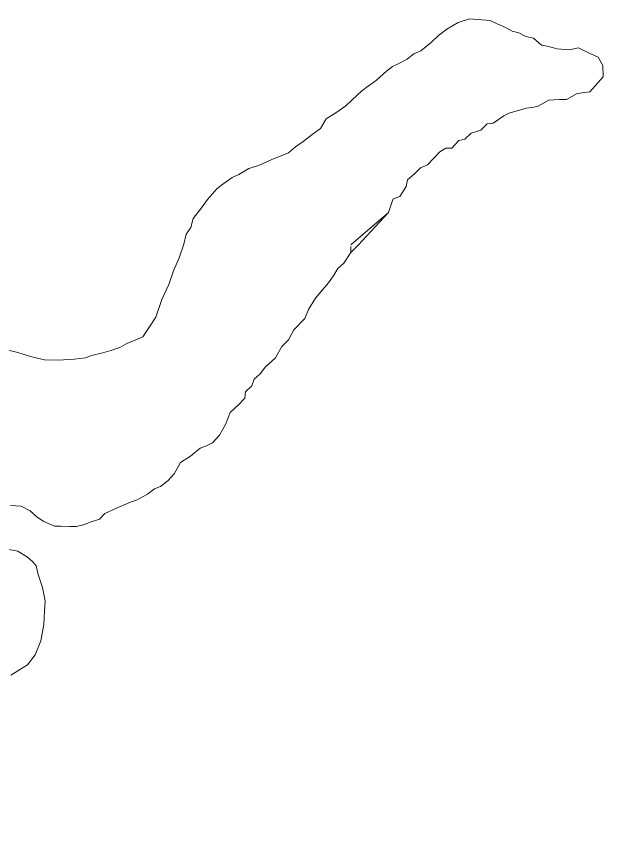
# Model space of a CAD drawing. Extents: x -1643653 to 4543381, y 1624270 to 13878484.
# Drawn here: x 623853 to 625834, y 8946096 to 8948789 of the extents above; entities that cross this region are included whole.
import ezdxf

# ---------------------------------------------------------------- set-up
doc = ezdxf.new("R2010")
doc.units = 0
doc.header["$LTSCALE"] = 200
for name, color, linetype, lineweight in [('25', 7, 'Continuous', 13), ('57', 7, 'Continuous', 13), ('60', 7, 'Continuous', 13)]:
    doc.layers.add(name, color=color, linetype=linetype, lineweight=lineweight)

msp = doc.modelspace()

# ---------------------------------------------------------------- linework, layer by layer
at = {"layer": '25'}
for points in [[(625344.2, 8948781.4), (625306.1, 8948768.7), (625269.1, 8948746.8), (625242.2, 8948726.6), (625218.7, 8948704.8), (625183.6, 8948676.1), (625161, 8948666.2), (625138.4, 8948648.8), (625110.8, 8948634), (625090.7, 8948624.1), (625070.6, 8948609.2), (625037.8, 8948579.4), (625010.1, 8948559.5), (624990, 8948544.7), (624957.3, 8948514.8), (624937.1, 8948494.9), (624904.4, 8948472.6), (624871.8, 8948452.8), (624854, 8948420.4), (624826.3, 8948400.5), (624796.2, 8948378.2), (624771, 8948360.8), (624748.4, 8948341), (624713.2, 8948326.2), (624693.2, 8948318.8), (624663.1, 8948304), (624643, 8948296.6), (624617.9, 8948289.2), (624585.2, 8948269.4), (624562.7, 8948259.6), (624532.5, 8948237.2), (624512.4, 8948222.3), (624482.1, 8948187.5), (624461.9, 8948160.1), (624434.1, 8948125.2), (624426.4, 8948095.2), (624411.2, 8948072.8), (624403.4, 8948040.3), (624388.1, 8947995.4), (624370.2, 8947952.9), (624354.9, 8947908), (624332, 8947858), (624311.6, 8947800.6), (624288.8, 8947765.7), (624268.6, 8947735.8), (624246, 8947725.9), (624215.9, 8947713.6), (624193.3, 8947701.2), (624163.2, 8947691.4), (624133.1, 8947681.6), (624100.5, 8947674.3), (624080.5, 8947666.9), (624042.9, 8947662.2), (623990.5, 8947658.6), (623945.8, 8947660.4), (623899.4, 8947670.7), (623858.1, 8947684.4), (623827.6, 8947692.3)], [(625783, 8948590.7), (625782.1, 8948627.4), (625766.8, 8948654.9), (625733.2, 8948670.1), (625702.6, 8948685.4), (625672, 8948679.3), (625632.3, 8948682.4), (625632.3, 8948682.4), (625598.7, 8948691.5), (625580.3, 8948694.6), (625553.8, 8948717.4), (625528.8, 8948722.6), (625506.4, 8948735.2), (625484, 8948740.4), (625461.6, 8948753.1), (625436.6, 8948763.2), (625411.7, 8948775.9), (625344.2, 8948781.4)], [(624953.4, 8948037.9), (625076.8, 8948144.7), (625084.4, 8948167.2), (625092.1, 8948189.7), (625114.7, 8948197.1), (625134.9, 8948229.5), (625140.1, 8948252), (625162.8, 8948271.8), (625182.9, 8948291.7), (625205.5, 8948301.6), (625225.7, 8948321.5), (625245.8, 8948343.9), (625266, 8948356.3), (625286, 8948356.2), (625308.7, 8948381), (625328.7, 8948385.9), (625348.9, 8948405.8), (625381.5, 8948415.6), (625401.6, 8948435.5), (625421.6, 8948437.9), (625456.8, 8948462.7), (625476.9, 8948472.6), (625497, 8948477.4), (625529.6, 8948487.2), (625549.6, 8948489.6), (625569.6, 8948494.5), (625604.8, 8948514.3), (625639.8, 8948516.5), (625662.3, 8948516.4), (625697.5, 8948536.2), (625740.1, 8948540.9), (625783, 8948590.7)], [(623833.9, 8947181.6), (623868.9, 8947178.8), (623898.8, 8947163.6), (623921.1, 8947143.5), (623943.5, 8947128.3), (623978.4, 8947113), (623998.4, 8947112.9), (624028.5, 8947112.7), (624051, 8947112.6), (624073.5, 8947117.4), (624098.6, 8947127.3), (624126.7, 8947136.9), (624144.4, 8947154.6), (624182.9, 8947172.3), (624230.2, 8947193), (624230.2, 8947193), (624230.2, 8947193), (624248, 8947198.9), (624284.4, 8947218.7), (624307, 8947236.1), (624327.1, 8947243.4), (624352.2, 8947263.3), (624372.4, 8947285.7), (624392.7, 8947323.1), (624392.7, 8947323.1), (624425.5, 8947343.8), (624458.1, 8947370.2), (624478.2, 8947377.6), (624498.2, 8947387.5), (624521, 8947412.4), (624541.2, 8947447.3), (624556.5, 8947487.2), (624584.2, 8947512.1), (624604.4, 8947534.5), (624607.1, 8947554.5), (624627.2, 8947574.4), (624634.9, 8947596.9), (624655, 8947614.3), (624672.7, 8947636.7), (624705.5, 8947666.5), (624725.8, 8947703.9), (624748.4, 8947726.3), (624766.2, 8947758.8), (624801.5, 8947796.1), (624814.2, 8947826), (624837, 8947863.4), (624859.7, 8947890.8), (624879.9, 8947913.2), (624897.6, 8947938.1), (624910.3, 8947960.6), (624930.4, 8947978), (624953.2, 8948012.9), (624953.3, 8948032.3)], [(623834.6, 8946623.3), (623889.9, 8946658), (623915.2, 8946690.4), (623934, 8946736.3), (623942.9, 8946789.7), (623945.2, 8946834.1), (623947.4, 8946867.5), (623938.5, 8946911.9), (623925.1, 8946954.2), (623918.5, 8946983.1), (623907.3, 8946996.4), (623890.1, 8947011), (623857.8, 8947031.2), (623827.8, 8947036.4)]]:
    msp.add_lwpolyline(points, dxfattribs=at)
at = {"layer": '57'}
for points in [[(625344.2, 8948781.4), (625306.1, 8948768.7), (625269.1, 8948746.8), (625242.2, 8948726.6), (625218.7, 8948704.8), (625183.6, 8948676.1), (625161, 8948666.2), (625138.4, 8948648.8), (625110.8, 8948634), (625090.7, 8948624.1), (625070.6, 8948609.2), (625037.8, 8948579.4), (625010.1, 8948559.5), (624990, 8948544.7), (624957.3, 8948514.8), (624937.1, 8948494.9), (624904.4, 8948472.6), (624871.8, 8948452.8), (624854, 8948420.4), (624826.3, 8948400.5), (624796.2, 8948378.2), (624771, 8948360.8), (624748.4, 8948341), (624713.2, 8948326.2), (624693.2, 8948318.8), (624663.1, 8948304), (624643, 8948296.6), (624617.9, 8948289.2), (624585.2, 8948269.4), (624562.7, 8948259.6), (624532.5, 8948237.2), (624512.4, 8948222.3), (624482.1, 8948187.5), (624461.9, 8948160.1), (624434.1, 8948125.2), (624426.4, 8948095.2), (624411.2, 8948072.8), (624403.4, 8948040.3), (624388.1, 8947995.4), (624370.2, 8947952.9), (624354.9, 8947908), (624332, 8947858), (624311.6, 8947800.6), (624288.8, 8947765.7), (624268.6, 8947735.8), (624246, 8947725.9), (624215.9, 8947713.6), (624193.3, 8947701.2), (624163.2, 8947691.4), (624133.1, 8947681.6), (624100.5, 8947674.3), (624080.5, 8947666.9), (624042.9, 8947662.2), (623990.5, 8947658.6), (623945.8, 8947660.4), (623899.4, 8947670.7), (623858.1, 8947684.4), (623827.6, 8947692.3)], [(623827.6, 8947692.3), (623858.1, 8947684.4), (623899.4, 8947670.7), (623945.8, 8947660.4), (623990.5, 8947658.6), (624042.9, 8947662.2), (624080.5, 8947666.9), (624100.5, 8947674.3), (624133.1, 8947681.6), (624163.2, 8947691.4), (624193.3, 8947701.2), (624215.9, 8947713.6), (624246, 8947725.9), (624268.6, 8947735.8), (624288.8, 8947765.7), (624311.6, 8947800.6), (624332, 8947858), (624354.9, 8947908), (624370.2, 8947952.9), (624388.1, 8947995.4), (624403.4, 8948040.3), (624411.2, 8948072.8), (624426.4, 8948095.2), (624434.1, 8948125.2), (624461.9, 8948160.1), (624482.1, 8948187.5), (624512.4, 8948222.3), (624532.5, 8948237.2), (624562.7, 8948259.6), (624585.2, 8948269.4), (624617.9, 8948289.2), (624643, 8948296.6), (624663.1, 8948304), (624693.2, 8948318.8), (624713.2, 8948326.2), (624748.4, 8948341), (624771, 8948360.8), (624796.2, 8948378.2), (624826.3, 8948400.5), (624854, 8948420.4), (624871.8, 8948452.8), (624904.4, 8948472.6), (624937.1, 8948494.9), (624957.3, 8948514.8), (624990, 8948544.7), (625010.1, 8948559.5), (625037.8, 8948579.4), (625070.6, 8948609.2), (625090.7, 8948624.1), (625110.8, 8948634), (625138.4, 8948648.8), (625161, 8948666.2), (625183.6, 8948676.1), (625218.7, 8948704.8), (625242.2, 8948726.6), (625269.1, 8948746.8), (625306.1, 8948768.7), (625344.2, 8948781.4)], [(625783, 8948590.7), (625782.1, 8948627.4), (625766.8, 8948654.9), (625733.2, 8948670.1), (625702.6, 8948685.4), (625672, 8948679.3), (625632.3, 8948682.4), (625632.3, 8948682.4), (625598.7, 8948691.5), (625580.3, 8948694.6), (625553.8, 8948717.4), (625528.8, 8948722.6), (625506.4, 8948735.2), (625484, 8948740.4), (625461.6, 8948753.1), (625436.6, 8948763.2), (625411.7, 8948775.9), (625344.2, 8948781.4)], [(625344.2, 8948781.4), (625411.7, 8948775.9), (625436.6, 8948763.2), (625461.6, 8948753.1), (625484, 8948740.4), (625506.4, 8948735.2), (625528.8, 8948722.6), (625553.8, 8948717.4), (625580.3, 8948694.6), (625598.7, 8948691.5), (625632.3, 8948682.4), (625632.3, 8948682.4), (625672, 8948679.3), (625702.6, 8948685.4), (625733.2, 8948670.1), (625766.8, 8948654.9), (625782.1, 8948627.4), (625783, 8948590.7)], [(624976.9, 8948037.3), (625076.8, 8948144.7), (625084.4, 8948167.2), (625092.1, 8948189.7), (625114.7, 8948197.1), (625134.9, 8948229.5), (625140.1, 8948252), (625162.8, 8948271.8), (625182.9, 8948291.7), (625205.5, 8948301.6), (625225.7, 8948321.5), (625245.8, 8948343.9), (625266, 8948356.3), (625286, 8948356.2), (625308.7, 8948381), (625328.7, 8948385.9), (625348.9, 8948405.8), (625381.5, 8948415.6), (625401.6, 8948435.5), (625421.6, 8948437.9), (625456.8, 8948462.7), (625476.9, 8948472.6), (625497, 8948477.4), (625529.6, 8948487.2), (625549.6, 8948489.6), (625569.6, 8948494.5), (625604.8, 8948514.3), (625639.8, 8948516.5), (625662.3, 8948516.4), (625697.5, 8948536.2), (625740.1, 8948540.9), (625783, 8948590.7)], [(625783, 8948590.7), (625740.1, 8948540.9), (625697.5, 8948536.2), (625662.3, 8948516.4), (625639.8, 8948516.5), (625604.8, 8948514.3), (625569.6, 8948494.5), (625549.6, 8948489.6), (625529.6, 8948487.2), (625497, 8948477.4), (625476.9, 8948472.6), (625456.8, 8948462.7), (625421.6, 8948437.9), (625401.6, 8948435.5), (625381.5, 8948415.6), (625348.9, 8948405.8), (625328.7, 8948385.9), (625308.7, 8948381), (625286, 8948356.2), (625266, 8948356.3), (625245.8, 8948343.9), (625225.7, 8948321.5), (625205.5, 8948301.6), (625182.9, 8948291.7), (625162.8, 8948271.8), (625140.1, 8948252), (625134.9, 8948229.5), (625114.7, 8948197.1), (625092.1, 8948189.7), (625084.4, 8948167.2), (625076.8, 8948144.7), (624976.9, 8948037.3)], [(623833.9, 8947181.6), (623868.9, 8947178.8), (623898.8, 8947163.6), (623921.1, 8947143.5), (623943.5, 8947128.3), (623978.4, 8947113), (623998.4, 8947112.9), (624028.5, 8947112.7), (624051, 8947112.6), (624073.5, 8947117.4), (624098.6, 8947127.3), (624126.7, 8947136.9), (624144.4, 8947154.6), (624182.9, 8947172.3), (624230.2, 8947193), (624230.2, 8947193), (624230.2, 8947193), (624248, 8947198.9), (624284.4, 8947218.7), (624307, 8947236.1), (624327.1, 8947243.4), (624352.2, 8947263.3), (624372.4, 8947285.7), (624392.7, 8947323.1), (624392.7, 8947323.1), (624425.5, 8947343.8), (624458.1, 8947370.2), (624478.2, 8947377.6), (624498.2, 8947387.5), (624521, 8947412.4), (624541.2, 8947447.3), (624556.5, 8947487.2), (624584.2, 8947512.1), (624604.4, 8947534.5), (624607.1, 8947554.5), (624627.2, 8947574.4), (624634.9, 8947596.9), (624655, 8947614.3), (624672.7, 8947636.7), (624705.5, 8947666.5), (624725.8, 8947703.9), (624748.4, 8947726.3), (624766.2, 8947758.8), (624801.5, 8947796.1), (624814.2, 8947826), (624837, 8947863.4), (624859.7, 8947890.8), (624879.9, 8947913.2), (624897.6, 8947938.1), (624910.3, 8947960.6), (624930.4, 8947978), (624953.2, 8948012.9), (624976.9, 8948037.3)], [(624976.9, 8948037.3), (624953.2, 8948012.9), (624930.4, 8947978), (624910.3, 8947960.6), (624897.6, 8947938.1), (624879.9, 8947913.2), (624859.7, 8947890.8), (624837, 8947863.4), (624814.2, 8947826), (624801.5, 8947796.1), (624766.2, 8947758.8), (624748.4, 8947726.3), (624725.8, 8947703.9), (624705.5, 8947666.5), (624672.7, 8947636.7), (624655, 8947614.3), (624634.9, 8947596.9), (624627.2, 8947574.4), (624607.1, 8947554.5), (624604.4, 8947534.5), (624584.2, 8947512.1), (624556.5, 8947487.2), (624541.2, 8947447.3), (624521, 8947412.4), (624498.2, 8947387.5), (624478.2, 8947377.6), (624458.1, 8947370.2), (624425.5, 8947343.8), (624392.7, 8947323.1), (624392.7, 8947323.1), (624372.4, 8947285.7), (624352.2, 8947263.3), (624327.1, 8947243.4), (624307, 8947236.1), (624284.4, 8947218.7), (624248, 8947198.9), (624230.2, 8947193), (624230.2, 8947193), (624230.2, 8947193), (624182.9, 8947172.3), (624144.4, 8947154.6), (624126.7, 8947136.9), (624098.6, 8947127.3), (624073.5, 8947117.4), (624051, 8947112.6), (624028.5, 8947112.7), (623998.4, 8947112.9), (623978.4, 8947113), (623943.5, 8947128.3), (623921.1, 8947143.5), (623898.8, 8947163.6), (623868.9, 8947178.8), (623833.9, 8947181.6)], [(623834.6, 8946623.3), (623889.9, 8946658), (623915.2, 8946690.4), (623934, 8946736.3), (623942.9, 8946789.7), (623945.2, 8946834.1), (623947.4, 8946867.5), (623938.5, 8946911.9), (623925.1, 8946954.2), (623918.5, 8946983.1), (623907.3, 8946996.4), (623890.1, 8947011), (623857.8, 8947031.2), (623827.8, 8947036.4)], [(623827.8, 8947036.4), (623857.8, 8947031.2), (623890.1, 8947011), (623907.3, 8946996.4), (623918.5, 8946983.1), (623925.1, 8946954.2), (623938.5, 8946911.9), (623947.4, 8946867.5), (623945.2, 8946834.1), (623942.9, 8946789.7), (623934, 8946736.3), (623915.2, 8946690.4), (623889.9, 8946658), (623834.6, 8946623.3)]]:
    msp.add_lwpolyline(points, dxfattribs=at)
at = {"layer": '60', "lineweight": 25}
msp.add_spline([(814781, 9009175.5), (814787.2, 9009173.4), (814796.9, 9009173.4), (814799.4, 9009172.4), (814805.1, 9009174.5), (814805.6, 9009176.5), (814811.7, 9009179.5), (814811.7, 9009179.5), (814801.5, 9009181), (814790.7, 9009181.5), (814784.1, 9009183.1), (814777.4, 9009185.1), (814778.4, 9009175.5)], degree=3, dxfattribs=at)

doc.saveas('drawing.dxf')
